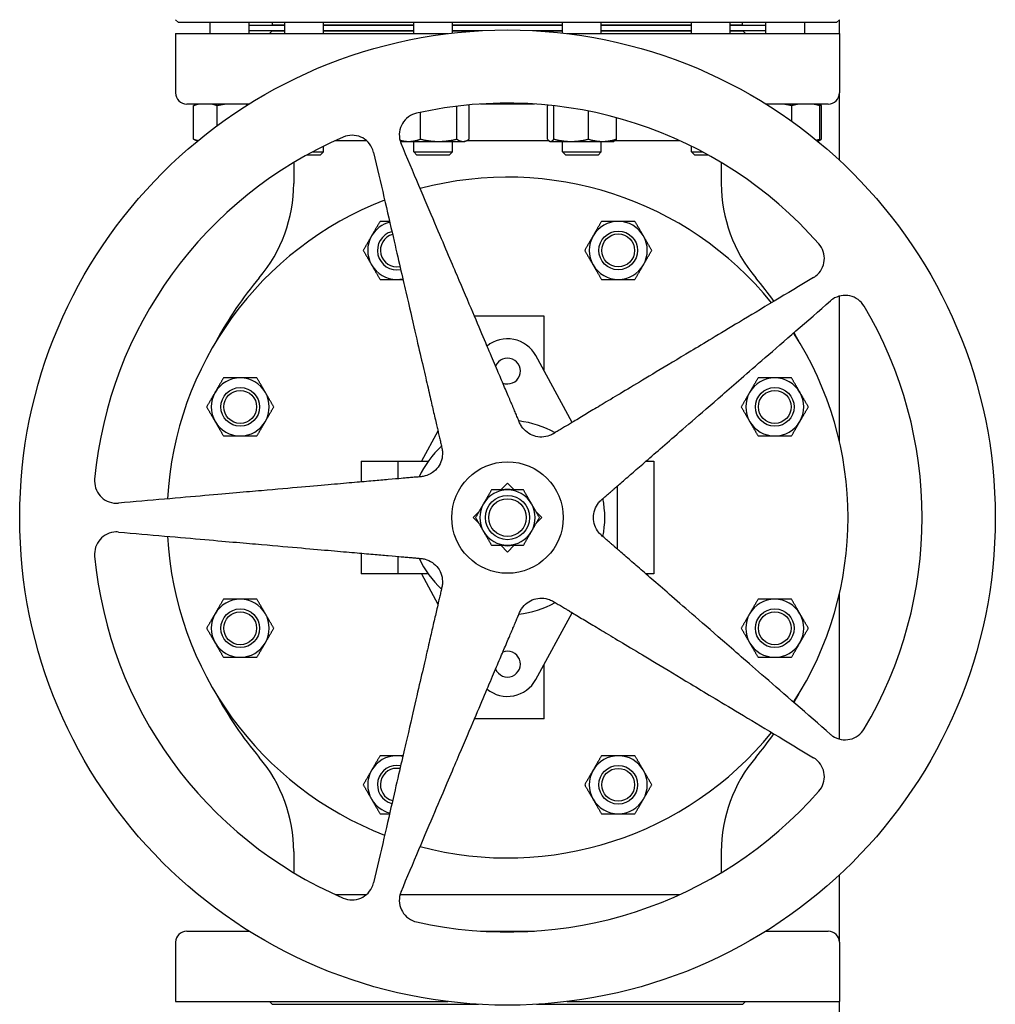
# Model space of a CAD drawing. Header units: inches. Extents: x 18 to 846, y -67 to 561.
# Tile 593 of 656: x 424 to 446, y 428 to 450. Entities that reach past the tile are written whole.
import ezdxf

# ---------------------------------------------------------------- set-up
doc = ezdxf.new("R2010")
doc.units = ezdxf.units.IN
doc.header["$LTSCALE"] = 24
doc.header["$MEASUREMENT"] = 0
doc.layers.add('Visible (ANSI)', color=7, linetype='Continuous', lineweight=30)

msp = doc.modelspace()

# ---------------------------------------------------------------- linework, layer by layer
at = {"layer": 'Visible (ANSI)'}
for p, q in [((427.74093, 449.93173), (427.67843, 449.99423)), ((442.61593, 449.93173), (427.74093, 449.93173)), ((428.46241, 449.67873), (428.46241, 449.93173)), ((429.33741, 449.67873), (429.33741, 449.93173)), ((429.86843, 449.87173), (429.86843, 449.93173)), ((430.14473, 449.67873), (430.14473, 449.93173)), ((431.01973, 449.67873), (431.01973, 449.93173)), ((433.05861, 449.67873), (433.05861, 449.93173)), ((433.93361, 449.69072), (433.93361, 449.93173)), ((436.42325, 449.69072), (436.42325, 449.93173)), ((437.29825, 449.67873), (437.29825, 449.93173)), ((439.33712, 449.67873), (439.33712, 449.93173)), ((440.21212, 449.67873), (440.21212, 449.93173)), ((440.48843, 449.87173), (440.48843, 449.93173)), ((441.01945, 449.67873), (441.01945, 449.93173)), ((441.89445, 449.67873), (441.89445, 449.93173)), ((442.61593, 449.93173), (442.67843, 449.99423)), ((442.67843, 449.67873), (442.67843, 449.99423)), ((427.67843, 449.67873), (433.8323, 449.67873)), ((427.67843, 449.67873), (427.67843, 448.33773)), ((429.33741, 449.86673), (430.14473, 449.86673)), ((429.33741, 449.74673), (430.14473, 449.74673)), ((429.86343, 449.74173), (429.80043, 449.67873)), ((429.86343, 449.74173), (430.14473, 449.74173)), ((430.14473, 449.87173), (429.86843, 449.87173)), ((429.98843, 449.87173), (429.98843, 449.86673)), ((429.98843, 449.74673), (429.98843, 449.74173)), ((433.05861, 449.87173), (431.01973, 449.87173)), ((431.01973, 449.86673), (433.05861, 449.86673)), ((431.01973, 449.74673), (433.05861, 449.74673)), ((431.01973, 449.74173), (433.05861, 449.74173)), ((436.42325, 449.87173), (433.93361, 449.87173)), ((433.93361, 449.86673), (436.42325, 449.86673)), ((433.93361, 449.74673), (434.61321, 449.74673)), ((433.93361, 449.74173), (434.52304, 449.74173)), ((435.74365, 449.74673), (436.42325, 449.74673)), ((435.83382, 449.74173), (436.42325, 449.74173)), ((436.52456, 449.67873), (442.67843, 449.67873)), ((439.33712, 449.87173), (437.29825, 449.87173)), ((437.29825, 449.86673), (439.33712, 449.86673)), ((437.29825, 449.74673), (439.33712, 449.74673)), ((437.29825, 449.74173), (439.33712, 449.74173)), ((440.48843, 449.87173), (440.21212, 449.87173)), ((440.21212, 449.86673), (441.01945, 449.86673)), ((440.21212, 449.74673), (441.01945, 449.74673)), ((440.21212, 449.74173), (440.49343, 449.74173)), ((440.36843, 449.87173), (440.36843, 449.86673)), ((440.36843, 449.74673), (440.36843, 449.74173)), ((440.49343, 449.74173), (440.55643, 449.67873)), ((442.67843, 449.67873), (442.67843, 448.33773)), ((442.67843, 446.81656), (442.67843, 448.33773)), ((429.33933, 448.08773), (427.92843, 448.08773)), ((428.08248, 447.2936), (428.08248, 448.04886)), ((428.15303, 448.08773), (428.13512, 448.07938)), ((428.61696, 447.59576), (428.61696, 448.04886)), ((433.21315, 447.2936), (433.21315, 447.89929)), ((434.03058, 447.2936), (434.03058, 448.03713)), ((434.31354, 447.2936), (434.31354, 448.04886)), ((435.78993, 448.08773), (434.56693, 448.08773)), ((436.08023, 447.2936), (436.08023, 448.04886)), ((436.22545, 447.2936), (436.22545, 448.04886)), ((437.00597, 447.2936), (437.00597, 447.92775)), ((442.42843, 448.08773), (441.01753, 448.08773)), ((441.60217, 447.69614), (441.60217, 448.04886)), ((442.20383, 448.08773), (442.22173, 448.07938)), ((442.23747, 447.2936), (442.23747, 448.04886)), ((442.27438, 447.2936), (442.27438, 448.04886)), ((437.64128, 447.2936), (437.64128, 447.77824)), ((428.17023, 447.24671), (428.13512, 447.26308)), ((431.2855, 447.26073), (431.9924, 447.26073)), ((432.77711, 447.24173), (432.75275, 447.25309)), ((432.77711, 447.24173), (432.94591, 447.24173)), ((432.94591, 447.24173), (433.62187, 447.24173)), ((433.05861, 447.00465), (433.05861, 447.24173)), ((433.62187, 447.24173), (434.17206, 447.24173)), ((433.93361, 447.00465), (433.93361, 447.24173)), ((434.17206, 447.24173), (434.21511, 447.24173)), ((434.21511, 447.24173), (434.26089, 447.26308)), ((434.25585, 447.26073), (436.1099, 447.26073)), ((436.14175, 447.24173), (436.13049, 447.24698)), ((436.14175, 447.24173), (436.15284, 447.24173)), ((436.15284, 447.24173), (436.61571, 447.24173)), ((436.42325, 447.00465), (436.42325, 447.24173)), ((436.61571, 447.24173), (437.32363, 447.24173)), ((437.29825, 447.00465), (437.29825, 447.24173)), ((437.32363, 447.24173), (437.57975, 447.24173)), ((437.57975, 447.24173), (437.59101, 447.24698)), ((437.6116, 447.26073), (439.07136, 447.26073)), ((442.18663, 447.24671), (442.1872, 447.24698)), ((442.1872, 447.24698), (442.22173, 447.26308)), ((430.7677, 447.00465), (431.01973, 447.00465)), ((430.94682, 446.93173), (431.01973, 447.00465)), ((431.01973, 447.00465), (431.01973, 447.13426)), ((433.05861, 447.00465), (433.93361, 447.00465)), ((433.13152, 446.93173), (433.05861, 447.00465)), ((433.86069, 446.93173), (433.93361, 447.00465)), ((436.42325, 447.00465), (437.29825, 447.00465)), ((436.49617, 446.93173), (436.42325, 447.00465)), ((437.22534, 446.93173), (437.29825, 447.00465)), ((439.33712, 447.00465), (439.33712, 447.13426)), ((439.33712, 447.00465), (439.58916, 447.00465)), ((439.41004, 446.93173), (439.33712, 447.00465)), ((430.94682, 446.93173), (430.63367, 446.93173)), ((433.86069, 446.93173), (433.13152, 446.93173)), ((437.22534, 446.93173), (436.49617, 446.93173)), ((439.72318, 446.93173), (439.41004, 446.93173)), ((430.34661, 446.7658), (430.34661, 446.28921)), ((440.01025, 446.7658), (440.01025, 446.28921)), ((442.67843, 440.46354), (442.67843, 443.74504)), ((436.00523, 443.29073), (434.43074, 443.29073)), ((436.00523, 442.05724), (436.00523, 443.29073)), ((436.64217, 440.88974), (435.81853, 442.39945)), ((433.60752, 440.69329), (433.23545, 440.01131)), ((431.87043, 440.01131), (432.69743, 440.01131)), ((431.87043, 440.01131), (431.87043, 439.54323)), ((432.69743, 440.01131), (433.38595, 440.01131)), ((432.69743, 440.01131), (432.69743, 439.61558)), ((438.30609, 440.01131), (438.48643, 440.01131)), ((438.48643, 440.01131), (438.48643, 437.46415)), ((435.0242, 439.36273), (435.17843, 439.51696)), ((435.17843, 439.51696), (435.33266, 439.36273)), ((437.65943, 439.44918), (437.65943, 438.02628)), ((434.3992, 438.73773), (434.53535, 438.87388)), ((435.82151, 438.87388), (435.95766, 438.73773)), ((434.53535, 438.60158), (434.3992, 438.73773)), ((435.95766, 438.73773), (435.82151, 438.60158)), ((435.17843, 437.9585), (435.0242, 438.11273)), ((435.33266, 438.11273), (435.17843, 437.9585)), ((431.87043, 437.93223), (431.87043, 437.46415)), ((432.69743, 437.85988), (432.69743, 437.46415)), ((432.69743, 437.46415), (431.87043, 437.46415)), ((433.38595, 437.46415), (432.69743, 437.46415)), ((433.23545, 437.46415), (433.60752, 436.78217)), ((438.48643, 437.46415), (438.30609, 437.46415)), ((442.67843, 433.73042), (442.67843, 437.01192)), ((435.81853, 435.07602), (436.64217, 436.58573)), ((436.00523, 434.18473), (436.00523, 435.41823)), ((436.00523, 434.18473), (434.43074, 434.18473)), ((430.34661, 431.18625), (430.34661, 430.70966)), ((440.01025, 431.18625), (440.01025, 430.70966)), ((442.67843, 429.13773), (442.67843, 430.6589)), ((431.2855, 430.21473), (431.9924, 430.21473)), ((432.75061, 430.21473), (439.07136, 430.21473)), ((427.92843, 429.38773), (429.33933, 429.38773)), ((434.56693, 429.38773), (435.78993, 429.38773)), ((441.01753, 429.38773), (442.42843, 429.38773)), ((427.67843, 429.13773), (427.67843, 427.79673)), ((442.67843, 429.13773), (442.67843, 427.79673)), ((427.67843, 427.79673), (433.8323, 427.79673)), ((429.86343, 427.73373), (429.80043, 427.79673)), ((429.86343, 427.73373), (434.52304, 427.73373)), ((435.83382, 427.73373), (440.49343, 427.73373)), ((436.52456, 427.79673), (442.67843, 427.79673)), ((440.49343, 427.73373), (440.55643, 427.79673)), ((442.67843, 414.00673), (442.67843, 427.79673))]:
    msp.add_line(p, q, dxfattribs=at)
for centre, radius in [((435.17843, 438.73773), 11.0235), ((437.68049, 444.77824), 0.4375), ((437.68049, 444.77824), 0.37135), ((429.13792, 441.23979), 0.4375), ((441.21894, 441.23979), 0.4375), ((429.13792, 441.23979), 0.37135), ((441.21894, 441.23979), 0.37135), ((435.17843, 438.73773), 1.26), ((435.17843, 438.73773), 0.5), ((435.17843, 438.73773), 0.4256), ((429.13792, 436.23567), 0.4375), ((429.13792, 436.23567), 0.37135), ((441.21894, 436.23567), 0.4375), ((441.21894, 436.23567), 0.37135), ((437.68049, 432.69722), 0.4375), ((437.68049, 432.69722), 0.37135)]:
    msp.add_circle(centre, radius, dxfattribs=at)
for centre, radius, start, end in [((427.92843, 448.33773), 0.25, 180, 270), ((442.42843, 448.33773), 0.25, 270, 0), ((435.17843, 438.73773), 9.36997, 41.331348, 102.668652), ((435.17843, 438.73773), 9.36997, 113.331348, 174.668652), ((435.17843, 438.73773), 7.696, 39.147903, 104.852097), ((427.03861, 446.28921), 3.308, 319.897303, 0), ((443.31825, 446.28921), 3.308, 180, 220.102697), ((435.17843, 438.73773), 7.696, 111.147903, 176.852097), ((437.68049, 444.77824), 0.656, 90, 150), ((437.68049, 444.77824), 0.656, 30, 90), ((432.67637, 444.77824), 0.656, 104.015956, 150), ((432.67637, 444.77824), 0.656, 150, 210), ((432.67637, 444.77824), 0.4375, 104.523454, 281.476546), ((432.67637, 444.77824), 0.37135, 104.794914, 281.205086), ((437.68049, 444.77824), 0.656, 150, 210), ((437.68049, 444.77824), 0.656, 330, 30), ((432.67637, 444.77824), 0.656, 210, 270), ((437.68049, 444.77824), 0.656, 210, 270), ((437.68049, 444.77824), 0.656, 270, 330), ((436.00543, 438.73773), 8.415, 139.897304, 151.812157), ((432.67637, 444.77824), 0.656, 270, 281.984044), ((434.35143, 438.73773), 8.415, 35.531253, 40.102696), ((435.17843, 438.73773), 9.36997, 329.331348, 30.668652), ((435.17843, 442.05023), 0.72917, 28.615103, 129.209832), ((435.17843, 438.73773), 7.696, 327.147903, 32.852097), ((434.35143, 438.73773), 8.415, 28.187843, 29.808159), ((435.17843, 442.05023), 0.29167, 248.74206, 157.25794), ((429.13792, 441.23979), 0.656, 90, 150), ((429.13792, 441.23979), 0.656, 30, 90), ((441.21894, 441.23979), 0.656, 90, 150), ((441.21894, 441.23979), 0.656, 30, 90), ((429.13792, 441.23979), 0.656, 150, 210), ((429.13792, 441.23979), 0.656, 330, 30), ((441.21894, 441.23979), 0.656, 150, 210), ((441.21894, 441.23979), 0.656, 330, 30), ((429.13792, 441.23979), 0.656, 210, 270), ((429.13792, 441.23979), 0.656, 270, 330), ((435.17843, 438.73773), 2.19886, 60.739091, 83.260909), ((441.21894, 441.23979), 0.656, 210, 270), ((441.21894, 441.23979), 0.656, 270, 330), ((435.17843, 438.73773), 2.19886, 132.739091, 155.260909), ((435.17843, 438.73773), 0.625, 90, 150), ((435.17843, 438.73773), 0.636, 79.328306, 100.671694), ((435.17843, 438.73773), 0.625, 30, 90), ((435.17843, 438.73773), 0.625, 150, 210), ((435.17843, 438.73773), 0.625, 330, 30), ((435.17843, 438.73773), 2.19886, 348.739091, 11.260909), ((435.17843, 438.73773), 7.696, 183.147903, 248.852097), ((435.17843, 438.73773), 0.625, 210, 270), ((435.17843, 438.73773), 0.625, 270, 330), ((435.17843, 438.73773), 0.636, 259.328306, 280.671694), ((435.17843, 438.73773), 9.36997, 185.331348, 246.668652), ((435.17843, 438.73773), 2.19886, 204.739091, 227.260909), ((429.13792, 436.23567), 0.656, 90, 150), ((429.13792, 436.23567), 0.656, 30, 90), ((435.17843, 438.73773), 2.19886, 276.739091, 299.260909), ((441.21894, 436.23567), 0.656, 90, 150), ((441.21894, 436.23567), 0.656, 30, 90), ((429.13792, 436.23567), 0.656, 150, 210), ((429.13792, 436.23567), 0.656, 330, 30), ((441.21894, 436.23567), 0.656, 150, 210), ((441.21894, 436.23567), 0.656, 330, 30), ((429.13792, 436.23567), 0.656, 210, 270), ((429.13792, 436.23567), 0.656, 270, 330), ((441.21894, 436.23567), 0.656, 210, 270), ((441.21894, 436.23567), 0.656, 270, 330), ((435.17843, 435.42523), 0.29167, 202.74206, 111.25794), ((435.17843, 435.42523), 0.72917, 230.790168, 331.384897), ((436.00543, 438.73773), 8.415, 208.187843, 220.102697), ((434.35143, 438.73773), 8.415, 330.191841, 331.812157), ((435.17843, 438.73773), 7.696, 255.147903, 320.852097), ((434.35143, 438.73773), 8.415, 319.897303, 324.468747), ((427.03861, 431.18625), 3.308, 0, 40.102697), ((432.67637, 432.69722), 0.656, 90, 150), ((432.67637, 432.69722), 0.656, 78.015956, 90), ((437.68049, 432.69722), 0.656, 90, 150), ((437.68049, 432.69722), 0.656, 30, 90), ((443.31825, 431.18625), 3.308, 139.897303, 180), ((432.67637, 432.69722), 0.656, 150, 210), ((432.67637, 432.69722), 0.4375, 78.523454, 255.476546), ((432.67637, 432.69722), 0.37135, 78.794914, 255.205086), ((437.68049, 432.69722), 0.656, 150, 210), ((437.68049, 432.69722), 0.656, 330, 30), ((435.17843, 438.73773), 9.36997, 257.331348, 318.668652), ((432.67637, 432.69722), 0.656, 210, 255.984044), ((437.68049, 432.69722), 0.656, 210, 270), ((437.68049, 432.69722), 0.656, 270, 330), ((427.92843, 429.13773), 0.25, 90, 180), ((442.42843, 429.13773), 0.25, 0, 90)]:
    msp.add_arc(centre, radius, start, end, dxfattribs=at)
for points, weights in [([(428.21958, 448.08773), (428.15465, 448.075), (428.08248, 448.04886)], [1.01897523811, 1.01877372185, 1]), ([(428.08248, 448.04886), (428.10988, 448.06761), (428.13512, 448.07938)], [1, 1.01339325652, 1.01733426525]), ([(428.61696, 448.04886), (428.54479, 448.075), (428.47986, 448.08773)], [1, 1.01877372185, 1.01897523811]), ([(428.82664, 448.08773), (428.72734, 448.075), (428.61696, 448.04886)], [1.01897523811, 1.01877372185, 1]), ([(429.31663, 448.07352), (429.26975, 448.08196), (429.22471, 448.08773)], [1.01497041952, 1.01888382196, 1.01897523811]), ([(434.31354, 448.04886), (434.30034, 448.05789), (434.2877, 448.06527)], [1, 1.0064062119, 1.01064987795]), ([(436.0916, 448.0631), (436.08602, 448.05659), (436.08023, 448.04886)], [1.00937112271, 1.0054754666, 1]), ([(436.22545, 448.04886), (436.22538, 448.04895), (436.22532, 448.04904)], [1, 1.00006190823, 1.0001236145]), ([(436.22589, 448.04897), (436.22567, 448.04892), (436.22545, 448.04886)], [1.00007787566, 1.00003897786, 1]), ([(441.02185, 448.08773), (441.02008, 448.08749), (441.0183, 448.08725)], [1.01897523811, 1.0189714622, 1.01896116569]), ([(441.60217, 448.04886), (441.49677, 448.075), (441.40196, 448.08773)], [1, 1.01877372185, 1.01897523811]), ([(441.76513, 448.08773), (441.68795, 448.075), (441.60217, 448.04886)], [1.01897523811, 1.01877372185, 1]), ([(442.23747, 448.04886), (442.15169, 448.075), (442.07451, 448.08773)], [1, 1.01877372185, 1.01897523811]), ([(442.20022, 448.08773), (442.21786, 448.075), (442.23747, 448.04886)], [1.01897523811, 1.01877372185, 1]), ([(442.27438, 448.04886), (442.23617, 448.075), (442.2018, 448.08773)], [1, 1.01877372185, 1.01897523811]), ([(428.13512, 447.26308), (428.10988, 447.27485), (428.08248, 447.2936)], [1.01733426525, 1.01339325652, 1]), ([(428.08248, 447.2936), (428.13766, 447.27361), (428.18828, 447.26154)], [1, 1.01429119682, 1.01782022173]), ([(432.74791, 447.27112), (432.85107, 447.24173), (432.94591, 447.24173)], [1.01392594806, 1.02876844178, 1]), ([(432.94591, 447.24173), (433.06994, 447.24173), (433.21315, 447.2936)], [1, 1.0379548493, 1]), ([(433.21315, 447.2936), (433.43218, 447.24173), (433.62187, 447.24173)], [1, 1.0379548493, 1]), ([(433.62187, 447.24173), (433.81155, 447.24173), (434.03058, 447.2936)], [1, 1.0379548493, 1]), ([(434.03058, 447.2936), (434.1064, 447.24173), (434.17206, 447.24173)], [1, 1.0379548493, 1]), ([(434.17206, 447.24173), (434.23772, 447.24173), (434.31354, 447.2936)], [1, 1.0379548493, 1]), ([(436.08023, 447.2936), (436.11914, 447.24173), (436.15284, 447.24173)], [1, 1.0379548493, 1]), ([(436.15284, 447.24173), (436.18654, 447.24173), (436.22545, 447.2936)], [1, 1.0379548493, 1]), ([(436.22545, 447.2936), (436.43459, 447.24173), (436.61571, 447.24173)], [1, 1.0379548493, 1]), ([(436.61571, 447.24173), (436.79683, 447.24173), (437.00597, 447.2936)], [1, 1.0379548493, 1]), ([(437.00597, 447.2936), (437.1762, 447.24173), (437.32363, 447.24173)], [1, 1.0379548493, 1]), ([(437.32363, 447.24173), (437.47105, 447.24173), (437.64128, 447.2936)], [1, 1.0379548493, 1]), ([(437.64128, 447.2936), (437.61453, 447.25795), (437.59101, 447.24698)], [1, 1.02578038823, 1.01653872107]), ([(442.1565, 447.27144), (442.19579, 447.2809), (442.23747, 447.2936)], [1.01376780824, 1.00903433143, 1]), ([(442.23747, 447.2936), (442.21073, 447.25795), (442.1872, 447.24698)], [1, 1.02578038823, 1.01653872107]), ([(442.19856, 447.25356), (442.2344, 447.26625), (442.27438, 447.2936)], [1.01895290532, 1.01965956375, 1]), ([(432.15268, 446.99488), (433.39137, 441.62951), (433.69584, 440.31071)], [1.05826131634, 2.36623373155, 3.21640230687]), ([(435.45329, 440.88174), (434.92444, 442.12763), (432.77288, 447.1964)], [3.21640230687, 2.36623373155, 1.05826131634]), ([(432.29763, 445.43424), (432.19614, 445.25847), (432.10826, 445.10624)], [1.01001874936, 1.04314139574, 1]), ([(432.51298, 445.43424), (432.41142, 445.43424), (432.29763, 445.43424)], [1.02333570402, 1.0283254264, 1.01001874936]), ([(437.30175, 445.43424), (437.20026, 445.25847), (437.11238, 445.10624)], [1.01001874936, 1.04314139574, 1]), ([(437.68049, 445.43424), (437.50472, 445.43424), (437.30175, 445.43424)], [1, 1.04314139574, 1.01001874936]), ([(438.05923, 445.43424), (437.85626, 445.43424), (437.68049, 445.43424)], [1.01001874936, 1.04314139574, 1]), ([(438.2486, 445.10624), (438.16072, 445.25847), (438.05923, 445.43424)], [1, 1.04314139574, 1.01001874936]), ([(432.10826, 445.10624), (432.02037, 444.95401), (431.91888, 444.77824)], [1, 1.04314139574, 1.01001874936]), ([(437.11238, 445.10624), (437.02449, 444.95401), (436.92301, 444.77824)], [1, 1.04314139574, 1.01001874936]), ([(438.43797, 444.77824), (438.33649, 444.95401), (438.2486, 445.10624)], [1.01001874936, 1.04314139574, 1]), ([(431.91888, 444.77824), (432.02037, 444.60247), (432.10826, 444.45024)], [1.01001874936, 1.04314139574, 1]), ([(436.92301, 444.77824), (437.02449, 444.60247), (437.11238, 444.45024)], [1.01001874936, 1.04314139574, 1]), ([(438.2486, 444.45024), (438.33649, 444.60247), (438.43797, 444.77824)], [1, 1.04314139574, 1.01001874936]), ([(432.10826, 444.45024), (432.19614, 444.29801), (432.29763, 444.12224)], [1, 1.04314139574, 1.01001874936]), ([(437.11238, 444.45024), (437.20026, 444.29801), (437.30175, 444.12224)], [1, 1.04314139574, 1.01001874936]), ([(438.05923, 444.12224), (438.16072, 444.29801), (438.2486, 444.45024)], [1.01001874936, 1.04314139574, 1]), ([(432.29763, 444.12224), (432.50059, 444.12224), (432.67637, 444.12224)], [1.01001874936, 1.04314139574, 1]), ([(432.67637, 444.12224), (432.74535, 444.12224), (432.81588, 444.12224)], [1, 1.01649887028, 1.02184350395]), ([(442.09644, 444.16699), (437.37644, 441.33093), (436.21628, 440.63383)], [1.05826131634, 2.36623373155, 3.21640230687]), ([(437.30175, 444.12224), (437.50472, 444.12224), (437.68049, 444.12224)], [1.01001874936, 1.04314139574, 1]), ([(437.68049, 444.12224), (437.85626, 444.12224), (438.05923, 444.12224)], [1, 1.04314139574, 1.01001874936]), ([(437.30244, 439.13886), (438.32393, 440.02682), (442.47974, 443.63941)], [3.21640230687, 2.36623373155, 1.05826131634]), ([(428.75918, 441.89579), (428.65769, 441.72002), (428.56981, 441.56779)], [1.01001874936, 1.04314139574, 1]), ([(429.13792, 441.89579), (428.96215, 441.89579), (428.75918, 441.89579)], [1, 1.04314139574, 1.01001874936]), ([(429.51666, 441.89579), (429.31369, 441.89579), (429.13792, 441.89579)], [1.01001874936, 1.04314139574, 1]), ([(429.70603, 441.56779), (429.61815, 441.72002), (429.51666, 441.89579)], [1, 1.04314139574, 1.01001874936]), ([(440.8402, 441.89579), (440.73871, 441.72002), (440.65083, 441.56779)], [1.01001874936, 1.04314139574, 1]), ([(441.21894, 441.89579), (441.04316, 441.89579), (440.8402, 441.89579)], [1, 1.04314139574, 1.01001874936]), ([(441.59768, 441.89579), (441.39471, 441.89579), (441.21894, 441.89579)], [1.01001874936, 1.04314139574, 1]), ([(441.78705, 441.56779), (441.69916, 441.72002), (441.59768, 441.89579)], [1, 1.04314139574, 1.01001874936]), ([(428.56981, 441.56779), (428.48192, 441.41557), (428.38044, 441.23979)], [1, 1.04314139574, 1.01001874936]), ([(429.8954, 441.23979), (429.79392, 441.41557), (429.70603, 441.56779)], [1.01001874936, 1.04314139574, 1]), ([(440.65083, 441.56779), (440.56294, 441.41557), (440.46145, 441.23979)], [1, 1.04314139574, 1.01001874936]), ([(441.97642, 441.23979), (441.87494, 441.41557), (441.78705, 441.56779)], [1.01001874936, 1.04314139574, 1]), ([(428.38044, 441.23979), (428.48192, 441.06402), (428.56981, 440.91179)], [1.01001874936, 1.04314139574, 1]), ([(429.70603, 440.91179), (429.79392, 441.06402), (429.8954, 441.23979)], [1, 1.04314139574, 1.01001874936]), ([(440.46145, 441.23979), (440.56294, 441.06402), (440.65083, 440.91179)], [1.01001874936, 1.04314139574, 1]), ([(441.78705, 440.91179), (441.87494, 441.06402), (441.97642, 441.23979)], [1, 1.04314139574, 1.01001874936]), ([(428.56981, 440.91179), (428.65769, 440.75957), (428.75918, 440.58379)], [1, 1.04314139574, 1.01001874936]), ([(429.51666, 440.58379), (429.61815, 440.75957), (429.70603, 440.91179)], [1.01001874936, 1.04314139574, 1]), ([(440.65083, 440.91179), (440.73871, 440.75957), (440.8402, 440.58379)], [1, 1.04314139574, 1.01001874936]), ([(441.59768, 440.58379), (441.69916, 440.75957), (441.78705, 440.91179)], [1.01001874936, 1.04314139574, 1]), ([(428.75918, 440.58379), (428.96215, 440.58379), (429.13792, 440.58379)], [1.01001874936, 1.04314139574, 1]), ([(429.13792, 440.58379), (429.31369, 440.58379), (429.51666, 440.58379)], [1, 1.04314139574, 1.01001874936]), ([(440.8402, 440.58379), (441.04316, 440.58379), (441.21894, 440.58379)], [1.01001874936, 1.04314139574, 1]), ([(441.21894, 440.58379), (441.39471, 440.58379), (441.59768, 440.58379)], [1, 1.04314139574, 1.01001874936]), ([(433.22429, 439.66168), (431.87596, 439.54371), (426.3904, 439.06379)], [3.22913550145, 2.37560125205, 1.06245079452]), ([(434.81758, 439.36273), (434.7209, 439.19526), (434.63716, 439.05023)], [1.01001874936, 1.04314139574, 1]), ([(435.17843, 439.36273), (435.01096, 439.36273), (434.81758, 439.36273)], [1, 1.04314139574, 1.01001874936]), ([(435.53927, 439.36273), (435.3459, 439.36273), (435.17843, 439.36273)], [1.01001874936, 1.04314139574, 1]), ([(435.71969, 439.05023), (435.63596, 439.19526), (435.53927, 439.36273)], [1, 1.04314139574, 1.01001874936]), ([(434.63716, 439.05023), (434.55343, 438.9052), (434.45674, 438.73773)], [1, 1.04314139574, 1.01001874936]), ([(435.90012, 438.73773), (435.80343, 438.9052), (435.71969, 439.05023)], [1.01001874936, 1.04314139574, 1]), ([(434.45674, 438.73773), (434.55343, 438.57026), (434.63716, 438.42523)], [1.01001874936, 1.04314139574, 1]), ([(435.71969, 438.42523), (435.80343, 438.57026), (435.90012, 438.73773)], [1, 1.04314139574, 1.01001874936]), ([(426.3904, 438.41167), (431.87596, 437.93175), (433.22429, 437.81378)], [1.06245079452, 2.37560125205, 3.22913550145]), ([(434.63716, 438.42523), (434.7209, 438.2802), (434.81758, 438.11273)], [1, 1.04314139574, 1.01001874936]), ([(435.53927, 438.11273), (435.63596, 438.2802), (435.71969, 438.42523)], [1.01001874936, 1.04314139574, 1]), ([(442.47974, 433.83605), (438.32393, 437.44864), (437.30244, 438.33661)], [1.05826131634, 2.36623373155, 3.21640230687]), ([(434.81758, 438.11273), (435.01096, 438.11273), (435.17843, 438.11273)], [1.01001874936, 1.04314139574, 1]), ([(435.17843, 438.11273), (435.3459, 438.11273), (435.53927, 438.11273)], [1, 1.04314139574, 1.01001874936]), ([(433.69584, 437.16475), (433.39137, 435.84595), (432.15268, 430.48058)], [3.21640230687, 2.36623373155, 1.05826131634]), ([(428.75918, 436.89167), (428.65769, 436.7159), (428.56981, 436.56367)], [1.01001874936, 1.04314139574, 1]), ([(429.13792, 436.89167), (428.96215, 436.89167), (428.75918, 436.89167)], [1, 1.04314139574, 1.01001874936]), ([(429.51666, 436.89167), (429.31369, 436.89167), (429.13792, 436.89167)], [1.01001874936, 1.04314139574, 1]), ([(429.70603, 436.56367), (429.61815, 436.7159), (429.51666, 436.89167)], [1, 1.04314139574, 1.01001874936]), ([(436.21628, 436.84163), (437.37644, 436.14453), (442.09644, 433.30847)], [3.21640230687, 2.36623373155, 1.05826131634]), ([(440.8402, 436.89167), (440.73871, 436.7159), (440.65083, 436.56367)], [1.01001874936, 1.04314139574, 1]), ([(441.21894, 436.89167), (441.04316, 436.89167), (440.8402, 436.89167)], [1, 1.04314139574, 1.01001874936]), ([(441.59768, 436.89167), (441.39471, 436.89167), (441.21894, 436.89167)], [1.01001874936, 1.04314139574, 1]), ([(441.78705, 436.56367), (441.69916, 436.7159), (441.59768, 436.89167)], [1, 1.04314139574, 1.01001874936]), ([(428.56981, 436.56367), (428.48192, 436.41144), (428.38044, 436.23567)], [1, 1.04314139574, 1.01001874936]), ([(429.8954, 436.23567), (429.79392, 436.41144), (429.70603, 436.56367)], [1.01001874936, 1.04314139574, 1]), ([(432.77288, 430.27906), (434.92444, 435.34783), (435.45329, 436.59372)], [1.05826131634, 2.36623373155, 3.21640230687]), ([(440.65083, 436.56367), (440.56294, 436.41144), (440.46145, 436.23567)], [1, 1.04314139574, 1.01001874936]), ([(441.97642, 436.23567), (441.87494, 436.41144), (441.78705, 436.56367)], [1.01001874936, 1.04314139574, 1]), ([(428.38044, 436.23567), (428.48192, 436.0599), (428.56981, 435.90767)], [1.01001874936, 1.04314139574, 1]), ([(429.70603, 435.90767), (429.79392, 436.0599), (429.8954, 436.23567)], [1, 1.04314139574, 1.01001874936]), ([(440.46145, 436.23567), (440.56294, 436.0599), (440.65083, 435.90767)], [1.01001874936, 1.04314139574, 1]), ([(441.78705, 435.90767), (441.87494, 436.0599), (441.97642, 436.23567)], [1, 1.04314139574, 1.01001874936]), ([(428.56981, 435.90767), (428.65769, 435.75544), (428.75918, 435.57967)], [1, 1.04314139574, 1.01001874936]), ([(429.51666, 435.57967), (429.61815, 435.75544), (429.70603, 435.90767)], [1.01001874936, 1.04314139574, 1]), ([(440.65083, 435.90767), (440.73871, 435.75544), (440.8402, 435.57967)], [1, 1.04314139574, 1.01001874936]), ([(441.59768, 435.57967), (441.69916, 435.75544), (441.78705, 435.90767)], [1.01001874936, 1.04314139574, 1]), ([(428.75918, 435.57967), (428.96215, 435.57967), (429.13792, 435.57967)], [1.01001874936, 1.04314139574, 1]), ([(429.13792, 435.57967), (429.31369, 435.57967), (429.51666, 435.57967)], [1, 1.04314139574, 1.01001874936]), ([(440.8402, 435.57967), (441.04316, 435.57967), (441.21894, 435.57967)], [1.01001874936, 1.04314139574, 1]), ([(441.21894, 435.57967), (441.39471, 435.57967), (441.59768, 435.57967)], [1, 1.04314139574, 1.01001874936]), ([(432.29763, 433.35322), (432.19614, 433.17745), (432.10826, 433.02522)], [1.01001874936, 1.04314139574, 1]), ([(432.67637, 433.35322), (432.50059, 433.35322), (432.29763, 433.35322)], [1, 1.04314139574, 1.01001874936]), ([(432.81588, 433.35322), (432.74535, 433.35322), (432.67637, 433.35322)], [1.02184350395, 1.01649887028, 1]), ([(437.30175, 433.35322), (437.20026, 433.17745), (437.11238, 433.02522)], [1.01001874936, 1.04314139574, 1]), ([(437.68049, 433.35322), (437.50472, 433.35322), (437.30175, 433.35322)], [1, 1.04314139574, 1.01001874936]), ([(438.05923, 433.35322), (437.85626, 433.35322), (437.68049, 433.35322)], [1.01001874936, 1.04314139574, 1]), ([(438.2486, 433.02522), (438.16072, 433.17745), (438.05923, 433.35322)], [1, 1.04314139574, 1.01001874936]), ([(432.10826, 433.02522), (432.02037, 432.873), (431.91888, 432.69722)], [1, 1.04314139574, 1.01001874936]), ([(437.11238, 433.02522), (437.02449, 432.873), (436.92301, 432.69722)], [1, 1.04314139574, 1.01001874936]), ([(438.43797, 432.69722), (438.33649, 432.873), (438.2486, 433.02522)], [1.01001874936, 1.04314139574, 1]), ([(431.91888, 432.69722), (432.02037, 432.52145), (432.10826, 432.36922)], [1.01001874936, 1.04314139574, 1]), ([(436.92301, 432.69722), (437.02449, 432.52145), (437.11238, 432.36922)], [1.01001874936, 1.04314139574, 1]), ([(438.2486, 432.36922), (438.33649, 432.52145), (438.43797, 432.69722)], [1, 1.04314139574, 1.01001874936]), ([(432.10826, 432.36922), (432.19614, 432.217), (432.29763, 432.04122)], [1, 1.04314139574, 1.01001874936]), ([(437.11238, 432.36922), (437.20026, 432.217), (437.30175, 432.04122)], [1, 1.04314139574, 1.01001874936]), ([(438.05923, 432.04122), (438.16072, 432.217), (438.2486, 432.36922)], [1.01001874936, 1.04314139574, 1]), ([(432.29763, 432.04122), (432.41142, 432.04122), (432.51298, 432.04122)], [1.01001874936, 1.0283254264, 1.02333570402]), ([(437.30175, 432.04122), (437.50472, 432.04122), (437.68049, 432.04122)], [1.01001874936, 1.04314139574, 1]), ([(437.68049, 432.04122), (437.85626, 432.04122), (438.05923, 432.04122)], [1, 1.04314139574, 1.01001874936])]:
    msp.add_rational_spline(points, weights, degree=2, dxfattribs=at)
for points, knots in [([(433.12348, 447.87959), (433.05991, 447.8653), (432.99523, 447.83692), (432.88355, 447.75584), (432.83655, 447.70315), (432.76999, 447.59113), (432.7462, 447.52464), (432.72841, 447.38779), (432.73442, 447.31743), (432.75781, 447.23532), (432.76474, 447.21576), (432.77288, 447.1964)], [1.98632476, 1.98632476, 1.98632476, 1.98632476, 2.48280891, 2.48280891, 2.97929305, 2.97929305, 3.47597129, 3.47597129, 3.97264952, 3.97264952, 4.12697786, 4.12697786, 4.12697786, 4.12697786]), ([(432.15268, 446.99488), (432.14789, 447.01533), (432.142, 447.03523), (432.13504, 447.05424), (432.11266, 447.1154), (432.07616, 447.17586), (431.98133, 447.27612), (431.92299, 447.31593), (431.80331, 447.36743), (431.73431, 447.38243), (431.5963, 447.38238), (431.5273, 447.36733), (431.46747, 447.34152)], [-0.15432833, -0.15432833, -0.15432833, -0.15432833, 0, 0, 0, 0.49667824, 0.49667824, 0.99335647, 0.99335647, 1.48984062, 1.48984062, 1.98632476, 1.98632476, 1.98632476, 1.98632476]), ([(442.09644, 444.16699), (442.11441, 444.17787), (442.13151, 444.18962), (442.19869, 444.2423), (442.24491, 444.29569), (442.31096, 444.41686), (442.33079, 444.48464), (442.34279, 444.61438), (442.33574, 444.68464), (442.29304, 444.81588), (442.2574, 444.87685), (442.21437, 444.92578)], [3.53059689, 3.53059689, 3.53059689, 3.53059689, 3.68492522, 3.68492522, 4.18160346, 4.18160346, 4.6782817, 4.6782817, 5.17476584, 5.17476584, 5.67124999, 5.67124999, 5.67124999, 5.67124999]), ([(443.23784, 443.5171), (443.20461, 443.57314), (443.15763, 443.62588), (443.04601, 443.70704), (442.98137, 443.73546), (442.85427, 443.76414), (442.78367, 443.76622), (442.64802, 443.74085), (442.58296, 443.7134), (442.5121, 443.66578), (442.49564, 443.65314), (442.47974, 443.63941)], [1.98632476, 1.98632476, 1.98632476, 1.98632476, 2.48280891, 2.48280891, 2.97929305, 2.97929305, 3.47597129, 3.47597129, 3.97264952, 3.97264952, 4.12697786, 4.12697786, 4.12697786, 4.12697786]), ([(436.21628, 440.63383), (436.18856, 440.61718), (436.15974, 440.60336), (436.0777, 440.57222), (436.01673, 440.55957), (435.89422, 440.55658), (435.83268, 440.56626), (435.72391, 440.6016), (435.66844, 440.62994), (435.57108, 440.70437), (435.52919, 440.75045), (435.48112, 440.82386), (435.46593, 440.85198), (435.45329, 440.88174)], [5.30201977, 5.30201977, 5.30201977, 5.30201977, 5.53516775, 5.53516775, 5.97092818, 5.97092818, 6.40668861, 6.40668861, 6.84244904, 6.84244904, 7.27820947, 7.27820947, 7.51135745, 7.51135745, 7.51135745, 7.51135745]), ([(433.69584, 440.31071), (433.70312, 440.2792), (433.70735, 440.24753), (433.71161, 440.15988), (433.70481, 440.09798), (433.66979, 439.98054), (433.64157, 439.92501), (433.57434, 439.83248), (433.53025, 439.78849), (433.42938, 439.71889), (433.37261, 439.69329), (433.28794, 439.67026), (433.2565, 439.6645), (433.22429, 439.66168)], [5.30201977, 5.30201977, 5.30201977, 5.30201977, 5.53516775, 5.53516775, 5.97092818, 5.97092818, 6.40668861, 6.40668861, 6.84244904, 6.84244904, 7.27820947, 7.27820947, 7.51135745, 7.51135745, 7.51135745, 7.51135745]), ([(425.84899, 439.60835), (425.84293, 439.54347), (425.84994, 439.47319), (425.89254, 439.34192), (425.92813, 439.28093), (426.0141, 439.18303), (426.06998, 439.13985), (426.19464, 439.08064), (426.26341, 439.06461), (426.3285, 439.06222), (426.34873, 439.06148), (426.36947, 439.06203), (426.3904, 439.06379)], [-1.98632476, -1.98632476, -1.98632476, -1.98632476, -1.48984062, -1.48984062, -0.99335647, -0.99335647, -0.49667824, -0.49667824, 0, 0, 0, 0.15432833, 0.15432833, 0.15432833, 0.15432833]), ([(437.30244, 438.33661), (437.27804, 438.35782), (437.256, 438.38096), (437.20103, 438.44936), (437.17015, 438.50344), (437.12945, 438.61903), (437.11964, 438.68054), (437.11964, 438.79492), (437.12945, 438.85643), (437.17015, 438.97202), (437.20103, 439.0261), (437.256, 439.0945), (437.27804, 439.11764), (437.30244, 439.13886)], [5.30201977, 5.30201977, 5.30201977, 5.30201977, 5.53516775, 5.53516775, 5.97092818, 5.97092818, 6.40668861, 6.40668861, 6.84244904, 6.84244904, 7.27820947, 7.27820947, 7.51135745, 7.51135745, 7.51135745, 7.51135745]), ([(426.3904, 438.41167), (426.36947, 438.41343), (426.34873, 438.41398), (426.3285, 438.41324), (426.26341, 438.41085), (426.19464, 438.39482), (426.06998, 438.33562), (426.0141, 438.29244), (425.92813, 438.19453), (425.89254, 438.13354), (425.84994, 438.00227), (425.84293, 437.93199), (425.84899, 437.86712)], [-0.15432833, -0.15432833, -0.15432833, -0.15432833, 0, 0, 0, 0.49667824, 0.49667824, 0.99335647, 0.99335647, 1.48984062, 1.48984062, 1.98632476, 1.98632476, 1.98632476, 1.98632476]), ([(433.22429, 437.81378), (433.2565, 437.81097), (433.28794, 437.8052), (433.37261, 437.78218), (433.42938, 437.75657), (433.53025, 437.68698), (433.57434, 437.64298), (433.64157, 437.55045), (433.66979, 437.49492), (433.70481, 437.37748), (433.71161, 437.31558), (433.70735, 437.22793), (433.70312, 437.19626), (433.69584, 437.16475)], [5.30201977, 5.30201977, 5.30201977, 5.30201977, 5.53516775, 5.53516775, 5.97092818, 5.97092818, 6.40668861, 6.40668861, 6.84244904, 6.84244904, 7.27820947, 7.27820947, 7.51135745, 7.51135745, 7.51135745, 7.51135745]), ([(435.45329, 436.59372), (435.46593, 436.62349), (435.48112, 436.6516), (435.52919, 436.72501), (435.57108, 436.77109), (435.66844, 436.84552), (435.72391, 436.87386), (435.83268, 436.9092), (435.89422, 436.91888), (436.01673, 436.91589), (436.0777, 436.90324), (436.15974, 436.8721), (436.18856, 436.85828), (436.21628, 436.84163)], [5.30201977, 5.30201977, 5.30201977, 5.30201977, 5.53516775, 5.53516775, 5.97092818, 5.97092818, 6.40668861, 6.40668861, 6.84244904, 6.84244904, 7.27820947, 7.27820947, 7.51135745, 7.51135745, 7.51135745, 7.51135745]), ([(442.47974, 433.83605), (442.49564, 433.82232), (442.5121, 433.80968), (442.58296, 433.76207), (442.64802, 433.73461), (442.78367, 433.70924), (442.85427, 433.71132), (442.98137, 433.74), (443.04601, 433.76842), (443.15763, 433.84958), (443.20461, 433.90232), (443.23784, 433.95836)], [3.53059689, 3.53059689, 3.53059689, 3.53059689, 3.68492522, 3.68492522, 4.18160346, 4.18160346, 4.6782817, 4.6782817, 5.17476584, 5.17476584, 5.67124999, 5.67124999, 5.67124999, 5.67124999]), ([(442.21437, 432.54968), (442.2574, 432.59861), (442.29304, 432.65958), (442.33574, 432.79082), (442.34279, 432.86108), (442.33079, 432.99082), (442.31096, 433.0586), (442.24491, 433.17977), (442.19869, 433.23316), (442.14744, 433.27336), (442.13151, 433.28584), (442.11441, 433.2976), (442.09644, 433.30847)], [-1.98632476, -1.98632476, -1.98632476, -1.98632476, -1.48984062, -1.48984062, -0.99335647, -0.99335647, -0.49667824, -0.49667824, 0, 0, 0, 0.15432833, 0.15432833, 0.15432833, 0.15432833]), ([(431.46747, 430.13394), (431.5273, 430.10814), (431.5963, 430.09308), (431.73431, 430.09303), (431.80331, 430.10803), (431.92299, 430.15954), (431.98133, 430.19934), (432.07616, 430.2996), (432.11266, 430.36006), (432.13504, 430.42123), (432.142, 430.44023), (432.14789, 430.46013), (432.15268, 430.48058)], [-1.98632476, -1.98632476, -1.98632476, -1.98632476, -1.48984062, -1.48984062, -0.99335647, -0.99335647, -0.49667824, -0.49667824, 0, 0, 0, 0.15432833, 0.15432833, 0.15432833, 0.15432833]), ([(432.77288, 430.27906), (432.76474, 430.2597), (432.75781, 430.24014), (432.73442, 430.15803), (432.72841, 430.08768), (432.7462, 429.95082), (432.76999, 429.88433), (432.83655, 429.77231), (432.88355, 429.71962), (432.99523, 429.63854), (433.05991, 429.61016), (433.12348, 429.59587)], [3.53059689, 3.53059689, 3.53059689, 3.53059689, 3.68492522, 3.68492522, 4.18160346, 4.18160346, 4.6782817, 4.6782817, 5.17476584, 5.17476584, 5.67124999, 5.67124999, 5.67124999, 5.67124999])]:
    msp.add_open_spline(points, degree=3, knots=knots, dxfattribs=at)

doc.saveas('drawing.dxf')
